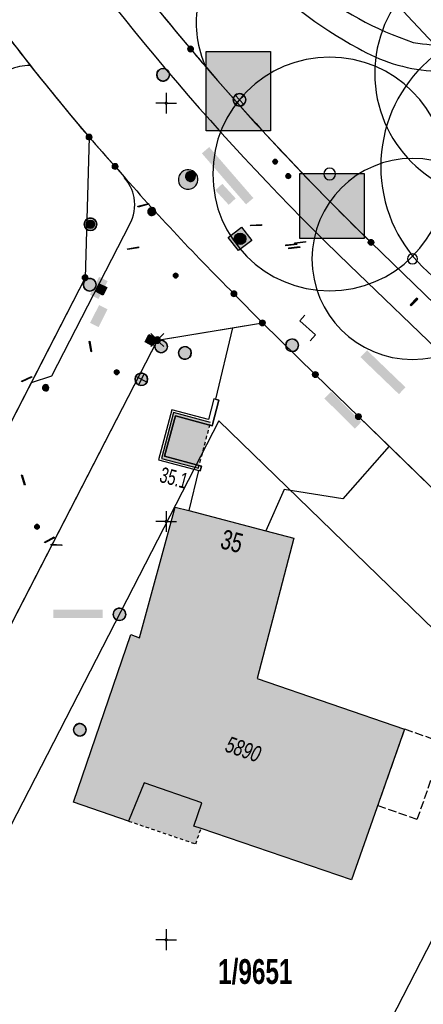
# Model space of a CAD drawing. Header units: metres. Extents: x 2695560 to 2696939, y 1260491 to 1262050.
# Tile 754 of 1005: x 2696642 to 2696666, y 1261146 to 1261205. Entities that reach past the tile are written whole.
import ezdxf

# ---------------------------------------------------------------- set-up
doc = ezdxf.new("R2010")
doc.units = ezdxf.units.M
for name, pattern in [('AUSGEZOGEN', [0]), ('STRICHLINIE_S4', [0.66, 0.5, -0.16]), ('VERDECKT2_S2', [0.36, 0.2, -0.16])]:
    doc.linetypes.add(name, pattern=pattern)
for name, color, linetype in [('XR$1$AV_Flächen (EO)', 7, 'AUSGEZOGEN'), ('XR$1$AV_Gebäudeflächen (BB)', 7, 'AUSGEZOGEN'), ('XR$1$AV_Gebäudeflächen (EO)', 7, 'AUSGEZOGEN'), ('XR$1$AV_Grenzpunkte', 7, 'AUSGEZOGEN'), ('XR$1$AV_Grundstück-Nr.', 7, 'AUSGEZOGEN'), ('XR$1$AV_Haus-Nr.', 7, 'AUSGEZOGEN'), ('XR$1$AV_Koordinatennetzpunkte', 7, 'AUSGEZOGEN'), ('XR$1$AV_Linien (BB)', 7, 'AUSGEZOGEN'), ('XR$1$AV_Proj. Gebäude', 7, 'AUSGEZOGEN'), ('XR$1$AV_Versicherung-Nr.', 7, 'AUSGEZOGEN'), ('XR$1$AW_LK_Schachtdeckel', 24, 'AUSGEZOGEN'), ('XR$1$AW_LK_Zwischenpunkt', 24, 'AUSGEZOGEN'), ('XR$1$EW_LK_Knoten', 1, 'AUSGEZOGEN'), ('XR$1$GA_LK_Rohrleitungsteil', 32, 'AUSGEZOGEN'), ('XR$1$GR_Baum', 94, 'AUSGEZOGEN'), ('XR$1$Liegenschaftsgrenzen', 7, 'AUSGEZOGEN'), ('XR$1$PFAV', 255, 'AUSGEZOGEN'), ('XR$1$PFAW', 255, 'AUSGEZOGEN'), ('XR$1$PFEW', 255, 'AUSGEZOGEN'), ('XR$1$PFWA', 255, 'AUSGEZOGEN'), ('XR$1$RAEW', 8, 'AUSGEZOGEN'), ('XR$1$RP_Abstandslinie', 7, 'AUSGEZOGEN'), ('XR$1$WA_LK_Absperrarmatur', 171, 'AUSGEZOGEN'), ('XR$1$WA_LK_Hydrant', 171, 'AUSGEZOGEN'), ('XR$1$WA_LK_Rohrleitungsteil', 171, 'AUSGEZOGEN')]:
    doc.layers.add(name, color=color, linetype=linetype)
doc.styles.add('ARIAL', font='arial.ttf')

# ---------------------------------------------------------------- blocks, each defined once
blk = doc.blocks.new('COMPLEXOBJECT_82')
at = {"layer": 'XR$1$AV_Linien (BB)', "color": 7, "linetype": 'AUSGEZOGEN', "transparency": 33554687}
blk.add_lwpolyline([(6639.323, 11201.019), (6637.945, 11198.537), (6637.557, 11197.791)], dxfattribs=at)
for centre, radius, start, end in [((6641.896, 11198.945), 3.308, 90.16749, 112.41717), ((6641.888, 11198.967), 3.285, 112.44126, 141.34048)]:
    blk.add_arc(centre, radius, start, end, dxfattribs=at)
blk = doc.blocks.new('COMPLEXOBJECT_131')
at = {"layer": 'XR$1$AV_Linien (BB)', "color": 7, "linetype": 'AUSGEZOGEN', "transparency": 33554687}
blk.add_line((6662.24, 11191.68), (6689.726, 11164.984), dxfattribs=at)
blk.add_arc((6773.867, 11306.69), 160.275, 220.7026, 225.85528, dxfattribs=at)
blk = doc.blocks.new('COMPLEXOBJECT_132')
at = {"layer": 'XR$1$AV_Linien (BB)', "color": 7, "linetype": 'AUSGEZOGEN', "transparency": 33554687}
for p, q in [((6678.427, 11195.67), (6677.433, 11194.368)), ((6682.325, 11180.344), (6684.217, 11176.125)), ((6686.484, 11173.113), (6689.876, 11170.294))]:
    blk.add_line(p, q, dxfattribs=at)
for centre, radius, start, end in [((6655.984, 11204.967), 4.194, 128.03503, 169.46109), ((6654.134, 11206.72), 1.715, 56.99444, 115.32269), ((6673.891, 11226.239), 26.1, 223.84858, 241.56782), ((6658.126, 11204.797), 6.334, 171.497, 204.50654), ((6677.453, 11202.999), 1.597, 41.39122, 109.77783), ((6662.444, 11238.155), 36.631, 281.2204, 293.2635), ((6673.856, 11199.971), 6.299, 15.75465, 40.42289), ((6666.553, 11211.971), 10.065, 239.62838, 265.77765), ((6666.571, 11216.557), 14.644, 267.02722, 281.82379), ((6672.586, 11200.309), 7.459, 321.54, 10.59843), ((6679.016, 11193.16), 1.991, 142.63867, 230.27117), ((6665.294, 11174.498), 21.176, 47.09421, 53.99151), ((6675.789, 11184.84), 6.488, 351.76722, 52.81715), ((6689.755, 11182.369), 7.701, 168.44792, 195.24523), ((6692.907, 11180.306), 9.644, 205.69586, 228.23847), ((6677.438, 11155.333), 19.456, 43.32909, 50.26131)]:
    blk.add_arc(centre, radius, start, end, dxfattribs=at)
blk = doc.blocks.new('COMPLEXOBJECT_143')
at = {"layer": 'XR$1$AV_Linien (BB)', "color": 7, "linetype": 'AUSGEZOGEN', "transparency": 33554687}
for centre, radius, start, end in [((6671.139, 11222.643), 20.052, 231.1517, 251.42656), ((6666.834, 11215.739), 12.282, 260.2389, 281.07671)]:
    blk.add_arc(centre, radius, start, end, dxfattribs=at)
blk = doc.blocks.new('COMPLEXOBJECT_148')
at = {"layer": 'XR$1$AV_Linien (BB)', "color": 7, "linetype": 'AUSGEZOGEN', "transparency": 33554687}
for centre, radius, start, end in [((6773.907, 11306.492), 160.17, 218.17565, 220.13869), ((6784.745, 11314.683), 173.737, 219.89981, 220.36134)]:
    blk.add_arc(centre, radius, start, end, dxfattribs=at)
blk = doc.blocks.new('COMPLEXOBJECT_173')
at = {"layer": 'XR$1$AV_Linien (BB)', "color": 7, "linetype": 'AUSGEZOGEN', "transparency": 33554687}
blk.add_lwpolyline([(6630.397, 11218.395), (6631.34, 11217.02), (6637.3, 11208.47)], dxfattribs=at)
for centre, radius, start, end in [((6755.656, 11290.595), 144.058, 214.756, 216.83024), ((6758.694, 11294.136), 148.616, 217.22078, 218.18904)]:
    blk.add_arc(centre, radius, start, end, dxfattribs=at)
blk = doc.blocks.new('COMPLEXOBJECT_265')
at = {"layer": 'XR$1$AV_Linien (BB)', "color": 7, "linetype": 'AUSGEZOGEN', "transparency": 33554687}
blk.add_line((6647.518, 11195.57), (6647.497, 11195.551), dxfattribs=at)
blk.add_lwpolyline([(6647.805, 11192.744), (6643.141, 11183.682), (6641.931, 11183.287)], dxfattribs=at)
for centre, radius, start, end in [((6645.754, 11193.94), 2.374, 10.16226, 42.73689), ((6645.748, 11193.94), 2.379, 329.83431, 10.14973)]:
    blk.add_arc(centre, radius, start, end, dxfattribs=at)
blk = doc.blocks.new('COMPLEXOBJECT_527')
at = {"layer": 'XR$1$AV_Linien (BB)', "color": 7, "linetype": 'AUSGEZOGEN', "transparency": 33554687}
blk.add_line((6688.906, 11163.357), (6660.956, 11190.316), dxfattribs=at)
blk.add_arc((6769.177, 11302.671), 155.998, 214.3254, 226.07377, dxfattribs=at)
blk = doc.blocks.new('COMPLEXOBJECT_1207')
at = {"layer": 'XR$1$Liegenschaftsgrenzen', "color": 7, "linetype": 'AUSGEZOGEN', "transparency": 33554687}
blk.add_line((6655.75, 11186.87), (6654.05, 11188.61), dxfattribs=at)
for centre, radius, start, end in [((6748.788, 11287.981), 137.081, 221.04321, 222.02033), ((6757.269, 11292.029), 146.115, 220.97331, 225.05536)]:
    blk.add_arc(centre, radius, start, end, dxfattribs=at)
blk = doc.blocks.new('COMPLEXOBJECT_1370')
at = {"layer": 'XR$1$Liegenschaftsgrenzen', "color": 7, "linetype": 'AUSGEZOGEN', "transparency": 33554687}
blk.add_line((6689.726, 11164.984), (6662.24, 11191.68), dxfattribs=at)
for centre, radius, start, end in [((6773.529, 11306.169), 159.672, 214.4564, 220.13778), ((6773.734, 11306.458), 160.015, 220.16933, 225.83133)]:
    blk.add_arc(centre, radius, start, end, dxfattribs=at)
blk = doc.blocks.new('COMPLEXOBJECT_1419')
at = {"layer": 'XR$1$Liegenschaftsgrenzen', "color": 7, "linetype": 'AUSGEZOGEN', "transparency": 33554687}
blk.add_line((6633.416, 11214.041), (6637.3, 11208.47), dxfattribs=at)
for centre, radius, start, end in [((6755.656, 11290.595), 144.058, 214.756, 216.83024), ((6756.661, 11292.751), 146.159, 217.27056, 220.42696)]:
    blk.add_arc(centre, radius, start, end, dxfattribs=at)
blk = doc.blocks.new('BWAV19')
at = {"layer": 'XR$1$PFAV', "transparency": 33554687}
blk.add_hatch(color=7, dxfattribs=at).paths.add_polyline_path([(0, 0.24), (-0.024, 0.239), (-0.048, 0.235), (-0.072, 0.229), (-0.095, 0.221), (-0.116, 0.21), (-0.137, 0.197), (-0.156, 0.182), (-0.174, 0.165), (-0.19, 0.147), (-0.204, 0.127), (-0.215, 0.106), (-0.225, 0.083), (-0.232, 0.06), (-0.237, 0.036), (-0.24, 0.012), (-0.24, -0.012), (-0.237, -0.036), (-0.232, -0.06), (-0.225, -0.083), (-0.215, -0.106), (-0.204, -0.127), (-0.19, -0.147), (-0.174, -0.165), (-0.156, -0.182), (-0.137, -0.197), (-0.116, -0.21), (-0.095, -0.221), (-0.072, -0.229), (-0.048, -0.235), (-0.024, -0.239), (0, -0.24), (0.024, -0.239), (0.048, -0.235), (0.072, -0.229), (0.095, -0.221), (0.116, -0.21), (0.137, -0.197), (0.156, -0.182), (0.174, -0.165), (0.19, -0.147), (0.204, -0.127), (0.215, -0.106), (0.225, -0.083), (0.232, -0.06), (0.237, -0.036), (0.24, -0.012), (0.24, 0.012), (0.237, 0.036), (0.232, 0.06), (0.225, 0.083), (0.215, 0.106), (0.204, 0.127), (0.19, 0.147), (0.174, 0.165), (0.156, 0.182), (0.137, 0.197), (0.116, 0.21), (0.095, 0.221), (0.072, 0.229), (0.048, 0.235), (0.024, 0.239)])
at = {"color": 7, "transparency": 33554687}
for p, q in [((-0.5, 0.5), (-0.17, 0.17)), ((0.17, 0.17), (0.5, 0.5)), ((-0.5, -0.5), (-0.17, -0.17)), ((0.17, -0.17), (0.5, -0.5))]:
    blk.add_line(p, q, dxfattribs=at)
for start, end in [(90, 270), (270, 90)]:
    blk.add_arc((0, 0), 0.24, start, end, dxfattribs=at)
blk = doc.blocks.new('BAV15')
at = {"layer": 'XR$1$PFAV', "transparency": 33554687}
blk.add_hatch(color=7, dxfattribs=at).paths.add_polyline_path([(0.5, 0), (0.49, 0.1), (0.46, 0.2), (0.41, 0.29), (0.34, 0.36), (0.26, 0.42), (0.17, 0.47), (0.08, 0.49), (-0.03, 0.5), (-0.13, 0.48), (-0.22, 0.45), (-0.31, 0.4), (-0.38, 0.33), (-0.44, 0.24), (-0.48, 0.15), (-0.5, 0.05), (-0.5, -0.05), (-0.48, -0.15), (-0.44, -0.24), (-0.38, -0.33), (-0.31, -0.4), (-0.22, -0.45), (-0.13, -0.48), (-0.03, -0.5), (0.08, -0.49), (0.17, -0.47), (0.26, -0.42), (0.34, -0.36), (0.41, -0.29), (0.46, -0.2), (0.49, -0.1)])
at = {"color": 7, "transparency": 33554687}
for start, end in [(90, 270), (270, 90)]:
    blk.add_arc((0, 0), 0.5, start, end, dxfattribs=at)
at = {"layer": 'XR$1$PFAV', "transparency": 33554687}
blk.add_circle((0, 0), 0.5, dxfattribs=at)
blk = doc.blocks.new('BAV2041')
at = {"color": 7, "transparency": 33554687}
for p, q in [((0, 0.5), (0, 0.05)), ((-0.05, 0), (-0.5, 0)), ((0.05, 0), (0.5, 0)), ((0, -0.05), (0, -0.5))]:
    blk.add_line(p, q, dxfattribs=at)
blk.add_circle((0, 0), 0.05, dxfattribs=at)
for start, end in [(90, 270), (270, 90)]:
    blk.add_arc((0, 0), 0.05, start, end, dxfattribs=at)
blk = doc.blocks.new('COMPLEXOBJECT_1443')
at = {"layer": 'XR$1$RP_Abstandslinie', "color": 7, "linetype": 'AUSGEZOGEN', "transparency": 33554687}
blk.add_arc((6774.787, 11306.936), 150.087, 214.62331, 225.81492, dxfattribs=at)
blk = doc.blocks.new('WBGR1')
at = {"color": 94, "transparency": 33554687}
for radius, start, end in [(1, 90, 270), (1, 270, 90), (0.05, 90, 270), (0.05, 270, 90)]:
    blk.add_arc((0, 0), radius, start, end, dxfattribs=at)
blk = doc.blocks.new('BAW2093')
at = {"transparency": 33554687}
blk.add_lwpolyline([(-0.375, -0.5), (0, -0.5), (0, 0.5), (0.375, 0.5)], dxfattribs=at)
blk = doc.blocks.new('BAW2092')
at = {"true_color": 0x000000, "transparency": 33554687}
blk.add_hatch(color=18, dxfattribs=at).paths.add_polyline_path([(-0.03, 0.5), (-0.03, -0.5), (0.03, -0.5), (0.03, 0.5)])
at = {"transparency": 33554687}
blk.add_lwpolyline([(-0.03, 0.5), (0.03, 0.5), (0.03, -0.5), (-0.03, -0.5), (-0.03, 0.5)], close=True, dxfattribs=at)
blk = doc.blocks.new('BAW2082')
at = {"layer": 'XR$1$PFAW', "transparency": 33554687}
blk.add_hatch(color=7, dxfattribs=at).paths.add_polyline_path([(0.509, -0.003), (0.499, 0.098), (0.469, 0.194), (0.42, 0.283), (0.354, 0.359), (0.274, 0.421), (0.183, 0.466), (0.085, 0.491), (-0.016, 0.496), (-0.116, 0.481), (-0.211, 0.446), (-0.297, 0.392), (-0.37, 0.323), (-0.428, 0.24), (-0.468, 0.147), (-0.488, 0.047), (-0.488, -0.054), (-0.468, -0.153), (-0.428, -0.246), (-0.37, -0.329), (-0.297, -0.398), (-0.211, -0.452), (-0.116, -0.487), (-0.016, -0.502), (0.085, -0.497), (0.183, -0.472), (0.274, -0.427), (0.354, -0.366), (0.42, -0.289), (0.469, -0.2), (0.499, -0.104)])
at = {"transparency": 33554687}
for start, end in [(91.19481, 268.80519), (268.80519, 91.19481)]:
    blk.add_arc((0.01, 0), 0.5, start, end, dxfattribs=at)
at = {"layer": 'XR$1$PFAW', "transparency": 33554687}
blk.add_circle((0.009, -0.003), 0.5, dxfattribs=at)
blk = doc.blocks.new('BAW2088')
at = {"layer": 'XR$1$PFAW', "transparency": 33554687}
blk.add_hatch(color=253, dxfattribs=at).paths.add_polyline_path([(0.51, 0), (0.5, 0.101), (0.47, 0.197), (0.421, 0.286), (0.355, 0.362), (0.275, 0.424), (0.184, 0.469), (0.086, 0.494), (-0.015, 0.499), (-0.115, 0.484), (-0.21, 0.449), (-0.296, 0.395), (-0.369, 0.326), (-0.427, 0.243), (-0.467, 0.15), (-0.487, 0.051), (-0.487, -0.051), (-0.467, -0.15), (-0.427, -0.243), (-0.369, -0.326), (-0.296, -0.395), (-0.21, -0.449), (-0.115, -0.484), (-0.015, -0.499), (0.086, -0.494), (0.184, -0.469), (0.275, -0.424), (0.355, -0.362), (0.421, -0.286), (0.47, -0.197), (0.5, -0.101)])
at = {"transparency": 33554687}
for start, end in [(91.19481, 268.80519), (268.80519, 91.19481)]:
    blk.add_arc((0.01, 0), 0.5, start, end, dxfattribs=at)
at = {"layer": 'XR$1$PFAW', "transparency": 33554687}
blk.add_circle((0.01, 0), 0.5, dxfattribs=at)
blk = doc.blocks.new('BAW2087')
at = {"lineweight": 25, "true_color": 0x000000, "transparency": 33554687}
h = blk.add_hatch(color=18, dxfattribs=at)
h.paths.add_polyline_path([(-0.5, 0.5), (-0.5, -0.5), (0.5, -0.5), (0.5, 0.5)])
h.paths.add_polyline_path([(0.337, -0.069), (0.316, -0.136), (0.282, -0.196), (0.237, -0.249), (0.182, -0.292), (0.119, -0.322), (0.052, -0.34), (-0.017, -0.343), (-0.086, -0.333), (-0.151, -0.309), (-0.21, -0.272), (-0.261, -0.224), (-0.301, -0.167), (-0.328, -0.103), (-0.342, -0.035), (-0.342, 0.035), (-0.328, 0.103), (-0.301, 0.167), (-0.261, 0.224), (-0.21, 0.272), (-0.151, 0.309), (-0.086, 0.333), (-0.017, 0.343), (0.052, 0.34), (0.119, 0.322), (0.182, 0.292), (0.237, 0.249), (0.282, 0.196), (0.316, 0.136), (0.337, 0.069), (0.344, 0)], flags=16)
at = {"layer": 'XR$1$PFAW', "lineweight": 25, "transparency": 33554687}
blk.add_hatch(color=7, dxfattribs=at).paths.add_polyline_path([(0.344, 0), (0.337, 0.069), (0.316, 0.136), (0.282, 0.196), (0.237, 0.249), (0.182, 0.292), (0.119, 0.322), (0.052, 0.34), (-0.017, 0.343), (-0.086, 0.333), (-0.151, 0.309), (-0.21, 0.272), (-0.261, 0.224), (-0.301, 0.167), (-0.328, 0.103), (-0.342, 0.035), (-0.342, -0.035), (-0.328, -0.103), (-0.301, -0.167), (-0.261, -0.224), (-0.21, -0.272), (-0.151, -0.309), (-0.086, -0.333), (-0.017, -0.343), (0.052, -0.34), (0.119, -0.322), (0.182, -0.292), (0.237, -0.249), (0.282, -0.196), (0.316, -0.136), (0.337, -0.069)])
at = {"lineweight": 25, "transparency": 33554687}
for p, q in [((-0.5, 0.5, 0.993), (0.5, 0.5, 0.993)), ((-0.5, -0.5, 0.993), (-0.5, 0.5, 0.993)), ((0.5, 0.5, 0.993), (0.5, -0.5, 0.993)), ((0.5, -0.5, 0.993), (-0.5, -0.5, 0.993))]:
    blk.add_line(p, q, dxfattribs=at)
blk.add_circle((0, 0), 0.344, dxfattribs=at)
at = {"layer": 'XR$1$PFAW', "lineweight": 25, "transparency": 33554687}
blk.add_line((-0.5, 0.5), (0.5, 0.5), dxfattribs=at)
at = {"layer": 'XR$1$PFAW', "color": 31, "lineweight": 25, "transparency": 33554687}
for p, q in [((-0.5, -0.5), (-0.5, 0.5)), ((0.5, 0.5), (0.5, -0.5)), ((0.5, -0.5), (-0.5, -0.5))]:
    blk.add_line(p, q, dxfattribs=at)
at = {"layer": 'XR$1$PFAW', "lineweight": 25, "transparency": 33554687}
blk.add_circle((0, 0), 0.344, dxfattribs=at)
blk = doc.blocks.new('BAW2084')
at = {"layer": 'XR$1$PFAW', "transparency": 33554687}
h = blk.add_hatch(color=7, dxfattribs=at)
h.paths.add_polyline_path([(0.237, 0.6), (0.176, 0.597), (0.116, 0.588), (0.057, 0.572), (0, 0.551), (-0.054, 0.525), (-0.106, 0.492), (-0.154, 0.455), (-0.198, 0.413), (-0.238, 0.367), (-0.272, 0.317), (-0.302, 0.264), (-0.326, 0.208), (-0.344, 0.15), (-0.356, 0.091), (-0.363, 0.03), (-0.363, -0.03), (-0.356, -0.091), (-0.344, -0.15), (-0.326, -0.208), (-0.302, -0.264), (-0.272, -0.317), (-0.238, -0.367), (-0.198, -0.413), (-0.154, -0.455), (-0.106, -0.492), (-0.054, -0.525), (0, -0.551), (0.057, -0.572), (0.116, -0.588), (0.176, -0.597), (0.237, -0.6), (0.297, -0.597), (0.357, -0.588), (0.416, -0.572), (0.473, -0.551), (0.528, -0.525), (0.579, -0.492), (0.628, -0.455), (0.672, -0.413), (0.711, -0.367), (0.746, -0.317), (0.775, -0.264), (0.799, -0.208), (0.818, -0.15), (0.83, -0.091), (0.836, -0.03), (0.836, 0.03), (0.83, 0.091), (0.818, 0.15), (0.799, 0.208), (0.775, 0.264), (0.746, 0.317), (0.711, 0.367), (0.672, 0.413), (0.628, 0.455), (0.579, 0.492), (0.528, 0.525), (0.473, 0.551), (0.416, 0.572), (0.357, 0.588), (0.297, 0.597)])
h.paths.add_polyline_path([(0.03, -0.298), (0, -0.3), (-0.03, -0.298), (-0.06, -0.294), (-0.09, -0.286), (-0.118, -0.276), (-0.146, -0.262), (-0.171, -0.246), (-0.195, -0.228), (-0.217, -0.207), (-0.237, -0.184), (-0.255, -0.159), (-0.269, -0.132), (-0.281, -0.104), (-0.29, -0.075), (-0.297, -0.045), (-0.3, -0.015), (-0.3, 0.015), (-0.297, 0.045), (-0.29, 0.075), (-0.281, 0.104), (-0.269, 0.132), (-0.255, 0.159), (-0.237, 0.184), (-0.217, 0.207), (-0.195, 0.228), (-0.171, 0.246), (-0.146, 0.262), (-0.118, 0.276), (-0.09, 0.286), (-0.06, 0.294), (-0.03, 0.298), (0, 0.3), (0.03, 0.298), (0.06, 0.294), (0.09, 0.286), (0.118, 0.276), (0.146, 0.262), (0.171, 0.246), (0.195, 0.228), (0.217, 0.207), (0.237, 0.184), (0.255, 0.159), (0.269, 0.132), (0.281, 0.104), (0.29, 0.075), (0.297, 0.045), (0.3, 0.015), (0.3, -0.015), (0.297, -0.045), (0.29, -0.075), (0.281, -0.104), (0.269, -0.132), (0.255, -0.159), (0.237, -0.184), (0.217, -0.207), (0.195, -0.228), (0.171, -0.246), (0.146, -0.262), (0.118, -0.276), (0.09, -0.286), (0.06, -0.294)], flags=16)
blk.add_hatch(color=7, dxfattribs=at).paths.add_polyline_path([(0, 0.3), (-0.03, 0.298), (-0.06, 0.294), (-0.09, 0.286), (-0.118, 0.276), (-0.146, 0.262), (-0.171, 0.246), (-0.195, 0.228), (-0.217, 0.207), (-0.237, 0.184), (-0.255, 0.159), (-0.269, 0.132), (-0.281, 0.104), (-0.29, 0.075), (-0.297, 0.045), (-0.3, 0.015), (-0.3, -0.015), (-0.297, -0.045), (-0.29, -0.075), (-0.281, -0.104), (-0.269, -0.132), (-0.255, -0.159), (-0.237, -0.184), (-0.217, -0.207), (-0.195, -0.228), (-0.171, -0.246), (-0.146, -0.262), (-0.118, -0.276), (-0.09, -0.286), (-0.06, -0.294), (-0.03, -0.298), (0, -0.3), (0.03, -0.298), (0.06, -0.294), (0.09, -0.286), (0.118, -0.276), (0.146, -0.262), (0.171, -0.246), (0.195, -0.228), (0.217, -0.207), (0.237, -0.184), (0.255, -0.159), (0.269, -0.132), (0.281, -0.104), (0.29, -0.075), (0.297, -0.045), (0.3, -0.015), (0.3, 0.015), (0.297, 0.045), (0.29, 0.075), (0.281, 0.104), (0.269, 0.132), (0.255, 0.159), (0.237, 0.184), (0.217, 0.207), (0.195, 0.228), (0.171, 0.246), (0.146, 0.262), (0.118, 0.276), (0.09, 0.286), (0.06, 0.294), (0.03, 0.298)])
at = {"transparency": 33554687}
for centre, radius, start, end in [((0.237, 0), 0.6, 90, 270), ((0, 0), 0.3, 90, 270), ((0, 0), 0.3, 270, 90), ((0.237, 0), 0.6, 270, 90)]:
    blk.add_arc(centre, radius, start, end, dxfattribs=at)
blk = doc.blocks.new('BAW2089')
at = {"layer": 'XR$1$PFAW', "transparency": 33554687}
blk.add_hatch(color=7, dxfattribs=at).paths.add_polyline_path([(-0.5, 0.5), (-0.5, -0.5), (0.5, -0.5), (0.5, 0.5)])
at = {"transparency": 33554687}
blk.add_lwpolyline([(-0.5, 0.5), (0.5, 0.5), (0.5, -0.5), (-0.5, -0.5), (-0.5, 0.5)], close=True, dxfattribs=at)
at = {"layer": 'XR$1$PFAW', "transparency": 33554687}
blk.add_lwpolyline([(-0.5, 0.5), (0.5, 0.5), (0.5, -0.5), (-0.5, -0.5), (-0.5, 0.5)], close=True, dxfattribs=at)
blk = doc.blocks.new('BWA2013')
at = {"true_color": 0x000000, "transparency": 33554687}
blk.add_hatch(color=18, dxfattribs=at).paths.add_polyline_path([(-0.291, -0.409), (0.352, 0.357), (0.291, 0.409), (-0.352, -0.357)])
at = {"transparency": 33554687}
blk.add_lwpolyline([(-0.291, -0.409), (-0.352, -0.357), (0.291, 0.409), (0.352, 0.357), (-0.291, -0.409)], close=True, dxfattribs=at)
blk = doc.blocks.new('BWA2009')
at = {"true_color": 0x000000, "transparency": 33554687}
blk.add_hatch(color=18, dxfattribs=at).paths.add_polyline_path([(0.333, 0), (0.327, 0.067), (0.306, 0.131), (0.274, 0.19), (0.23, 0.242), (0.176, 0.283), (0.116, 0.313), (0.05, 0.329), (-0.017, 0.333), (-0.084, 0.323), (-0.147, 0.299), (-0.204, 0.264), (-0.253, 0.217), (-0.291, 0.162), (-0.318, 0.1), (-0.332, 0.034), (-0.332, -0.034), (-0.318, -0.1), (-0.291, -0.162), (-0.253, -0.217), (-0.204, -0.264), (-0.147, -0.299), (-0.084, -0.323), (-0.017, -0.333), (0.05, -0.329), (0.116, -0.313), (0.176, -0.283), (0.23, -0.242), (0.274, -0.19), (0.306, -0.131), (0.327, -0.067)])
at = {"layer": 'XR$1$PFWA', "transparency": 33554687}
blk.add_hatch(color=7, dxfattribs=at).paths.add_polyline_path([(0.5, 0), (0.49, 0.101), (0.459, 0.197), (0.41, 0.286), (0.344, 0.362), (0.264, 0.424), (0.174, 0.469), (0.076, 0.494), (-0.025, 0.499), (-0.125, 0.484), (-0.22, 0.449), (-0.306, 0.395), (-0.379, 0.326), (-0.437, 0.243), (-0.477, 0.15), (-0.497, 0.051), (-0.497, -0.051), (-0.477, -0.15), (-0.437, -0.243), (-0.379, -0.326), (-0.306, -0.395), (-0.22, -0.449), (-0.125, -0.484), (-0.025, -0.499), (0.076, -0.494), (0.174, -0.469), (0.264, -0.424), (0.344, -0.362), (0.41, -0.286), (0.459, -0.197), (0.49, -0.101)])
at = {"transparency": 33554687}
blk.add_circle((0, 0), 0.333, dxfattribs=at)
for start, end in [(90, 180), (180, 270), (0, 90), (270, 0)]:
    blk.add_arc((0, 0), 0.5, start, end, dxfattribs=at)
at = {"layer": 'XR$1$PFWA', "transparency": 33554687}
blk.add_circle((0, 0), 0.5, dxfattribs=at)
blk = doc.blocks.new('BWA965')
at = {"layer": 'XR$1$PFWA', "transparency": 33554687}
blk.add_hatch(color=7, dxfattribs=at).paths.add_polyline_path([(0, 0.5), (-0.05, 0.5), (-0.1, 0.49), (-0.15, 0.48), (-0.2, 0.46), (-0.24, 0.44), (-0.29, 0.41), (-0.33, 0.38), (-0.36, 0.34), (-0.4, 0.31), (-0.42, 0.26), (-0.45, 0.22), (-0.47, 0.17), (-0.48, 0.13), (-0.49, 0.08), (-0.5, 0.03), (-0.5, -0.03), (-0.49, -0.08), (-0.48, -0.13), (-0.47, -0.17), (-0.45, -0.22), (-0.42, -0.26), (-0.4, -0.31), (-0.36, -0.34), (-0.33, -0.38), (-0.29, -0.41), (-0.24, -0.44), (-0.2, -0.46), (-0.15, -0.48), (-0.1, -0.49), (-0.05, -0.5), (0, -0.5), (0.05, -0.5), (0.1, -0.49), (0.15, -0.48), (0.2, -0.46), (0.24, -0.44), (0.29, -0.41), (0.33, -0.38), (0.36, -0.34), (0.4, -0.31), (0.42, -0.26), (0.45, -0.22), (0.47, -0.17), (0.48, -0.13), (0.49, -0.08), (0.5, -0.03), (0.5, 0.03), (0.49, 0.08), (0.48, 0.13), (0.47, 0.17), (0.45, 0.22), (0.42, 0.26), (0.4, 0.31), (0.36, 0.34), (0.33, 0.38), (0.29, 0.41), (0.24, 0.44), (0.2, 0.46), (0.15, 0.48), (0.1, 0.49), (0.05, 0.5)])
at = {"transparency": 33554687}
blk.add_line((0, 0.5), (0, -0.5), dxfattribs=at)
for start, end in [(90, 270), (270, 90)]:
    blk.add_arc((0, 0), 0.5, start, end, dxfattribs=at)
blk = doc.blocks.new('BGA2013')
at = {"transparency": 33554687}
blk.add_hatch(color=36, dxfattribs=at).paths.add_polyline_path([(-0.291, -0.409), (0.352, 0.357), (0.291, 0.409), (-0.352, -0.357)])
at = {"color": 32, "transparency": 33554687}
blk.add_lwpolyline([(-0.291, -0.409), (-0.352, -0.357), (0.291, 0.409), (0.352, 0.357), (-0.291, -0.409)], close=True, dxfattribs=at)
blk = doc.blocks.new('BEWLP2549_S')
at = {"layer": 'XR$1$PFEW', "transparency": 33554687}
blk.add_hatch(color=7, dxfattribs=at).paths.add_polyline_path([(0.5, 0), (0.49, 0.101), (0.459, 0.197), (0.41, 0.286), (0.344, 0.362), (0.264, 0.424), (0.174, 0.469), (0.076, 0.494), (-0.025, 0.499), (-0.125, 0.484), (-0.22, 0.449), (-0.306, 0.395), (-0.379, 0.326), (-0.437, 0.243), (-0.477, 0.15), (-0.497, 0.051), (-0.497, -0.051), (-0.477, -0.15), (-0.437, -0.243), (-0.379, -0.326), (-0.306, -0.395), (-0.22, -0.449), (-0.125, -0.484), (-0.025, -0.499), (0.076, -0.494), (0.174, -0.469), (0.264, -0.424), (0.344, -0.362), (0.41, -0.286), (0.459, -0.197), (0.49, -0.101)])
at = {"color": 1, "transparency": 33554687}
for p, q in [((0.354, -0.354), (-0.354, 0.354)), ((-0.354, -0.354), (0.354, 0.354))]:
    blk.add_line(p, q, dxfattribs=at)
for start, end in [(91.38095, 268.61905), (268.61905, 91.38095)]:
    blk.add_arc((0, 0), 0.5, start, end, dxfattribs=at)
at = {"layer": 'XR$1$PFEW', "transparency": 33554687}
blk.add_circle((0, 0), 0.5, dxfattribs=at)
blk = doc.blocks.new('BEW957')
at = {"layer": 'XR$1$RAEW', "transparency": 33554687}
blk.add_hatch(color=1, dxfattribs=at).paths.add_polyline_path([(-0.5, 0), (-0.5, -0.05), (-0.49, -0.1), (-0.48, -0.15), (-0.46, -0.2), (-0.44, -0.24), (-0.41, -0.29), (-0.38, -0.33), (-0.34, -0.36), (-0.31, -0.4), (-0.26, -0.42), (-0.22, -0.45), (-0.17, -0.47), (-0.13, -0.48), (-0.08, -0.49), (-0.03, -0.5), (0.03, -0.5), (0.08, -0.49), (0.13, -0.48), (0.17, -0.47), (0.22, -0.45), (0.26, -0.42), (0.31, -0.4), (0.34, -0.36), (0.38, -0.33), (0.41, -0.29), (0.44, -0.24), (0.46, -0.2), (0.48, -0.15), (0.49, -0.1), (0.5, -0.05), (0.5, 0), (0.5, 0.05), (0.49, 0.1), (0.48, 0.15), (0.46, 0.2), (0.44, 0.24), (0.41, 0.29), (0.38, 0.33), (0.34, 0.36), (0.31, 0.4), (0.26, 0.42), (0.22, 0.45), (0.17, 0.47), (0.13, 0.48), (0.08, 0.49), (0.03, 0.5), (-0.03, 0.5), (-0.08, 0.49), (-0.13, 0.48), (-0.17, 0.47), (-0.22, 0.45), (-0.26, 0.42), (-0.31, 0.4), (-0.34, 0.36), (-0.38, 0.33), (-0.41, 0.29), (-0.44, 0.24), (-0.46, 0.2), (-0.48, 0.15), (-0.49, 0.1), (-0.5, 0.05)])
at = {"color": 1, "transparency": 33554687}
for start, end in [(90, 180), (180, 270), (0, 90), (270, 0)]:
    blk.add_arc((0, 0), 0.5, start, end, dxfattribs=at)
at = {"layer": 'XR$1$RAEW', "color": 1, "transparency": 33554687}
blk.add_circle((0, 0), 0.5, dxfattribs=at)
blk = doc.blocks.new('BEWG5')
at = {"transparency": 33554687}
blk.add_hatch(color=1, dxfattribs=at).paths.add_polyline_path([(-0.083375, -0.5), (0.083375, -0.5), (0.083375, 0.5), (-0.083375, 0.5)])
at = {"color": 1, "transparency": 33554687}
blk.add_lwpolyline([(-0.083375, -0.5), (0.083375, -0.5), (0.083375, 0.5), (-0.083375, 0.5), (-0.083375, -0.5)], close=True, dxfattribs=at)

msp = doc.modelspace()

# ---------------------------------------------------------------- hatches: boundary and pattern name
at = {"transparency": 33554687}
for points in [[(2696653.364, 1261202.904), (2696653.364, 1261198.156), (2696657.198, 1261198.156), (2696657.198, 1261202.904)], [(2696653.541, 1261197.189), (2696653.104, 1261196.811), (2696655.743, 1261193.763), (2696656.18, 1261194.141)], [(2696658.957, 1261195.618), (2696658.957, 1261191.716), (2696662.804, 1261191.716), (2696662.804, 1261195.618)], [(2696654.325, 1261194.991), (2696653.907, 1261194.609), (2696654.707, 1261193.735), (2696655.125, 1261194.117)], [(2696646.422, 1261188.37), (2696646.93, 1261188.111), (2696647.472, 1261189.174), (2696646.964, 1261189.433)], [(2696646.428, 1261186.684), (2696646.933, 1261186.429), (2696647.469, 1261187.491), (2696646.964, 1261187.746)], [(2696662.974, 1261185.04), (2696662.58, 1261184.63), (2696664.876, 1261182.42), (2696665.27, 1261182.83)], [(2696660.831, 1261182.564), (2696660.429, 1261182.161), (2696662.233, 1261180.358), (2696662.635, 1261180.761)], [(2696644.235, 1261169.536), (2696644.235, 1261169.048), (2696647.174, 1261169.048), (2696647.174, 1261169.536)]]:
    msp.add_hatch(color=7, dxfattribs=at).paths.add_polyline_path(points)
at = {"layer": 'XR$1$AV_Gebäudeflächen (BB)', "true_color": 0xd2d2d2, "transparency": 33554687}
msp.add_hatch(color=254, dxfattribs=at).paths.add_polyline_path([(2696656.935, 1261174.255), (2696652.323, 1261175.459), (2696651.51, 1261175.671), (2696649.375, 1261167.858), (2696648.864, 1261168.062), (2696645.445, 1261158.038), (2696648.721, 1261156.907), (2696649.649, 1261159.181), (2696653.103, 1261158), (2696652.627, 1261156.609), (2696653.053, 1261156.463), (2696662.048, 1261153.388), (2696665.212, 1261162.395), (2696656.406, 1261165.426), (2696658.593, 1261173.822)])
at = {"layer": 'XR$1$AV_Gebäudeflächen (EO)', "true_color": 0xebebeb, "transparency": 33554687}
for points in [[(2696653.624, 1261180.73), (2696651.411, 1261181.321), (2696650.685, 1261178.58), (2696652.898, 1261177.989)], [(2696648.721, 1261156.907), (2696652.736, 1261155.536), (2696653.053, 1261156.463), (2696652.627, 1261156.609), (2696653.103, 1261158), (2696649.649, 1261159.181)]]:
    msp.add_hatch(color=7, dxfattribs=at).paths.add_polyline_path(points)

# ---------------------------------------------------------------- linework, layer by layer
at = {"color": 24, "lineweight": -3, "transparency": 33554687}
for points in [[(2696653.364, 1261202.904), (2696657.198, 1261202.904), (2696657.198, 1261198.156), (2696653.364, 1261198.156), (2696653.364, 1261202.904)], [(2696658.957, 1261195.618), (2696662.804, 1261195.618), (2696662.804, 1261191.716), (2696658.957, 1261191.716), (2696658.957, 1261195.618)]]:
    msp.add_lwpolyline(points, close=True, dxfattribs=at)
at = {"layer": 'XR$1$AV_Flächen (EO)', "color": 7, "linetype": 'VERDECKT2_S2', "transparency": 33554687}
msp.add_line((2696652.898, 1261177.989), (2696653.624, 1261180.73), dxfattribs=at)
at = {"layer": 'XR$1$AV_Flächen (EO)', "color": 7, "linetype": 'AUSGEZOGEN', "transparency": 33554687}
msp.add_lwpolyline([(2696653.827, 1261182.139), (2696653.505, 1261180.899), (2696651.311, 1261181.483), (2696650.504, 1261178.496), (2696652.996, 1261177.83), (2696653.073, 1261178.12), (2696650.872, 1261178.708), (2696651.523, 1261181.116), (2696653.72, 1261180.531), (2696654.117, 1261182.064), (2696653.827, 1261182.139)], close=True, dxfattribs=at)
for points in [[(2696653.624, 1261180.73), (2696651.411, 1261181.321), (2696650.685, 1261178.58), (2696652.898, 1261177.989)], [(2696653.053, 1261156.463), (2696652.627, 1261156.609), (2696653.103, 1261158), (2696649.649, 1261159.181), (2696648.721, 1261156.907)]]:
    msp.add_lwpolyline(points, dxfattribs=at)
at = {"layer": 'XR$1$AV_Flächen (EO)', "color": 7, "linetype": 'VERDECKT2_S2', "transparency": 33554687}
msp.add_lwpolyline([(2696648.721, 1261156.907), (2696652.736, 1261155.536), (2696653.053, 1261156.463)], dxfattribs=at)
at = {"layer": 'XR$1$AV_Linien (BB)', "color": 7, "linetype": 'AUSGEZOGEN', "transparency": 33554687}
for p, q in [((2696654.932, 1261186.386), (2696656.72, 1261186.68)), ((2696642.901, 1261183.097), (2696633.28, 1261164.38)), ((2696652.323, 1261175.459), (2696656.935, 1261174.255))]:
    msp.add_line(p, q, dxfattribs=at)
for points in [[(2696646.37, 1261197.78), (2696646.13, 1261189.38), (2696642.901, 1261183.097)], [(2696646.37, 1261197.78), (2696647.92, 1261196.03), (2696648.488, 1261195.38)], [(2696656.72, 1261186.68), (2696659.88, 1261183.59), (2696662.46, 1261181.08), (2696664.284, 1261179.308)], [(2696631.552, 1261148.955), (2696650.45, 1261185.65), (2696654.932, 1261186.386)], [(2696654.932, 1261186.386), (2696653.913, 1261182.117), (2696654.117, 1261182.064), (2696653.72, 1261180.531), (2696651.523, 1261181.116), (2696650.872, 1261178.708), (2696653.073, 1261178.12), (2696652.996, 1261177.83), (2696652.895, 1261177.857), (2696652.323, 1261175.459)], [(2696664.284, 1261179.308), (2696661.526, 1261176.16), (2696658.014, 1261176.731), (2696656.935, 1261174.255)], [(2696686.929, 1261157.32), (2696676.11, 1261167.82), (2696664.284, 1261179.308)], [(2696656.935, 1261174.255), (2696658.593, 1261173.822), (2696656.406, 1261165.426), (2696665.212, 1261162.395), (2696662.048, 1261153.388), (2696653.053, 1261156.463), (2696652.627, 1261156.609), (2696653.103, 1261158), (2696649.649, 1261159.181), (2696648.721, 1261156.907), (2696645.445, 1261158.038), (2696648.864, 1261168.062), (2696649.375, 1261167.858), (2696651.51, 1261175.671), (2696652.323, 1261175.459)]]:
    msp.add_lwpolyline(points, dxfattribs=at)
msp.add_arc((2696758.998, 1261293.769), 147.984, 218.29471, 220.43982, dxfattribs=at)
at = {"layer": 'XR$1$AV_Proj. Gebäude', "color": 8, "linetype": 'STRICHLINIE_S4', "transparency": 33554687}
msp.add_lwpolyline([(2696665.212, 1261162.395), (2696663.611, 1261157.838), (2696665.97, 1261157.009), (2696667.571, 1261161.566), (2696665.212, 1261162.395)], close=True, dxfattribs=at)
at = {"layer": 'XR$1$Liegenschaftsgrenzen', "color": 7, "linetype": 'AUSGEZOGEN', "transparency": 33554687}
for points in [[(2696646.37, 1261197.78), (2696646.13, 1261189.38), (2696633.28, 1261164.38)], [(2696632.176, 1261150.167), (2696650.45, 1261185.65), (2696656.72, 1261186.68)], [(2696656.72, 1261186.68), (2696659.88, 1261183.59), (2696662.46, 1261181.08), (2696676.11, 1261167.82)], [(2696676.11, 1261167.82), (2696668.32, 1261152.65), (2696659.758, 1261135.991)]]:
    msp.add_lwpolyline(points, dxfattribs=at)
at = {"layer": 'XR$1$RP_Abstandslinie', "color": 7, "linetype": 'AUSGEZOGEN', "transparency": 33554687}
msp.add_line((2696684.092, 1261151.692), (2696654.11, 1261180.83), dxfattribs=at)
msp.add_lwpolyline([(2696654.11, 1261180.83), (2696637.63, 1261148.78), (2696621.53, 1261117.47), (2696628.74, 1261113.77), (2696611.17, 1261079.77), (2696593.73, 1261046.01), (2696576.69, 1261013), (2696580.72, 1261010.92), (2696574.055, 1260998.027)], dxfattribs=at)

# ---------------------------------------------------------------- block references
at = {"layer": 'XR$1$AV_Grenzpunkte', "color": 7, "linetype": 'AUSGEZOGEN', "lineweight": -3, "transparency": 33554687}
for name, p, xscale, yscale in [('BAV15', (2696652.43, 1261203.05), 0.3249999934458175, 0.3249999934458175), ('BAV15', (2696646.37, 1261197.78), 0.3249999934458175, 0.3249999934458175), ('BAV15', (2696647.92, 1261196.03), 0.3249999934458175, 0.3249999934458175), ('BAV15', (2696663.21, 1261191.49), 0.3249999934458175, 0.3249999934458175), ('BAV15', (2696646.13, 1261189.38), 0.3249999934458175, 0.3249999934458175), ('BAV15', (2696655.02, 1261188.42), 0.3249999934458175, 0.3249999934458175), ('BAV15', (2696656.72, 1261186.68), 0.3249999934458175, 0.3249999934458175), ('BWAV19', (2696650.45, 1261185.65), 0.7800000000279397, 0.7800000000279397), ('BAV15', (2696659.88, 1261183.59), 0.3249999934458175, 0.3249999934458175), ('BAV15', (2696662.46, 1261181.08), 0.3249999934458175, 0.3249999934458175)]:
    msp.add_blockref(name, p, dxfattribs=dict(at, xscale=xscale, yscale=yscale))
at = {"layer": 'XR$1$AV_Koordinatennetzpunkte', "color": 7, "linetype": 'AUSGEZOGEN', "lineweight": -3, "transparency": 33554687, "xscale": 1.25, "yscale": 1.25}
for p in [(2696650.97, 1261199.81), (2696650.97, 1261174.81), (2696650.97, 1261149.81)]:
    msp.add_blockref('BAV2041', p, dxfattribs=at)
at = {"layer": 'XR$1$AV_Linien (BB)', "color": 7, "linetype": 'AUSGEZOGEN', "lineweight": -3, "transparency": 33554687}
for name in ['COMPLEXOBJECT_143', 'COMPLEXOBJECT_173', 'COMPLEXOBJECT_527', 'COMPLEXOBJECT_132', 'COMPLEXOBJECT_148', 'COMPLEXOBJECT_82', 'COMPLEXOBJECT_131', 'COMPLEXOBJECT_265']:
    msp.add_blockref(name, (2690000.97, 1249999.81), dxfattribs=at)
at = {"layer": 'XR$1$AW_LK_Schachtdeckel', "color": 24, "linetype": 'AUSGEZOGEN', "lineweight": -3, "transparency": 33554687}
for name, p, xscale, yscale, rotation in [('BAW2088', (2696650.784, 1261201.513), 0.757819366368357, 0.7578193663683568, 310.15709118), ('BAW2084', (2696652.424, 1261195.428), 0.9749278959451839, 0.9749278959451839, 231.541148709), ('BAW2089', (2696647.081, 1261188.68), 0.5000000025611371, 0.5000000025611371, 62.813529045), ('BAW2089', (2696650.05, 1261185.649), 0.5000000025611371, 0.5000000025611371, 243.149802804), ('BAW2082', (2696650.679, 1261185.266), 0.7499999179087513, 0.7499999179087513, 148.69444275), ('BAW2088', (2696658.487, 1261185.333), 0.7578193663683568, 0.7578193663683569, 48.66191100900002), ('BAW2082', (2696652.098, 1261184.88), 0.7499999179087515, 0.7499999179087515, 164.770950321), ('BAW2082', (2696648.177, 1261169.255), 0.7499999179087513, 0.7499999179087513, 71.048568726), ('BAW2082', (2696645.807, 1261162.352), 0.7499999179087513, 0.7499999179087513, 71.048568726)]:
    msp.add_blockref(name, p, dxfattribs=dict(at, xscale=xscale, yscale=yscale, rotation=rotation))
at = {"layer": 'XR$1$AW_LK_Schachtdeckel', "color": 24, "linetype": 'AUSGEZOGEN', "lineweight": -3, "transparency": 33554687, "rotation": 307.930175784}
msp.add_blockref('BAW2087', (2696655.384, 1261191.699), dxfattribs=at)
at = {"layer": 'XR$1$AW_LK_Schachtdeckel', "color": 24, "linetype": 'AUSGEZOGEN', "lineweight": -3, "transparency": 33554687, "xscale": 0.7578193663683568, "yscale": 0.7578193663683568}
msp.add_blockref('BAW2088', (2696646.397, 1261188.963), dxfattribs=at)
at = {"layer": 'XR$1$AW_LK_Zwischenpunkt', "color": 24, "linetype": 'AUSGEZOGEN', "lineweight": -3, "transparency": 33554687}
for name, p, xscale, yscale, rotation in [('BAW2093', (2696659.416, 1261186.38), 1.250000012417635, 1.250000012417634, 48.404748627), ('BAW2092', (2696646.449, 1261185.268), 0.6249999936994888, 0.6249999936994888, 9.726830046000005), ('BAW2092', (2696642.432, 1261177.294), 0.6249999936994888, 0.6249999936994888, 16.831440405)]:
    msp.add_blockref(name, p, dxfattribs=dict(at, xscale=xscale, yscale=yscale, rotation=rotation))
at = {"layer": 'XR$1$EW_LK_Knoten', "color": 1, "linetype": 'AUSGEZOGEN', "lineweight": -3, "transparency": 33554687}
for name, p, xscale, yscale, rotation in [('BEWLP2549_S', (2696655.354, 1261200.01), 0.7499999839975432, 0.7499999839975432, 87.8328), ('BEWG5', (2696665.772, 1261187.931), 0.5499999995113, 0.5499999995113, 315.8892), ('BEWLP2549_S', (2696649.488, 1261183.307), 0.7499999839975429, 0.7499999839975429, 109.0152)]:
    msp.add_blockref(name, p, dxfattribs=dict(at, xscale=xscale, yscale=yscale, rotation=rotation))
at = {"layer": 'XR$1$EW_LK_Knoten', "color": 1, "linetype": 'AUSGEZOGEN', "lineweight": -3, "transparency": 33554687, "xscale": 0.2749999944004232, "yscale": 0.2749999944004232}
for p in [(2696657.483, 1261196.315), (2696658.264, 1261195.455), (2696651.54, 1261189.509), (2696648.016, 1261183.73), (2696643.255, 1261174.494)]:
    msp.add_blockref('BEW957', p, dxfattribs=at)
at = {"layer": 'XR$1$GA_LK_Rohrleitungsteil', "color": 32, "linetype": 'AUSGEZOGEN', "lineweight": -3, "transparency": 33554687}
for p, xscale, yscale, rotation in [((2696649.605, 1261193.709), 0.649999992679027, 0.6499999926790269, 144.5733), ((2696658.978, 1261191.483), 0.6499999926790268, 0.6499999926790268, 136.6191)]:
    msp.add_blockref('BGA2013', p, dxfattribs=dict(at, xscale=xscale, yscale=yscale, rotation=rotation))
at = {"layer": 'XR$1$GR_Baum', "color": 94, "linetype": 'AUSGEZOGEN', "lineweight": -3, "transparency": 33554687}
for p, xscale, yscale in [((2696670.928, 1261201.587), 7.496329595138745, 7.496329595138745), ((2696672.282, 1261196.028), 8.489220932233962, 8.489220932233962), ((2696660.737, 1261195.579), 6.983681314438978, 6.983681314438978), ((2696665.689, 1261190.501), 6.006992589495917, 6.006992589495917)]:
    msp.add_blockref('WBGR1', p, dxfattribs=dict(at, xscale=xscale, yscale=yscale))
at = {"layer": 'XR$1$Liegenschaftsgrenzen', "color": 7, "linetype": 'AUSGEZOGEN', "lineweight": -3, "transparency": 33554687}
for name in ['COMPLEXOBJECT_1370', 'COMPLEXOBJECT_1419', 'COMPLEXOBJECT_1207']:
    msp.add_blockref(name, (2690000.97, 1249999.81), dxfattribs=at)
at = {"layer": 'XR$1$RP_Abstandslinie', "color": 7, "linetype": 'AUSGEZOGEN', "lineweight": -3, "transparency": 33554687}
msp.add_blockref('COMPLEXOBJECT_1443', (2690000.97, 1249999.81), dxfattribs=at)
at = {"layer": 'XR$1$WA_LK_Absperrarmatur', "color": 171, "linetype": 'AUSGEZOGEN', "lineweight": -3, "transparency": 33554687}
for p, xscale, yscale, rotation in [((2696650.111, 1261193.337), 0.4755282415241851, 0.4755282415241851, 243.5888544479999), ((2696643.768, 1261182.802), 0.3749999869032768, 0.3749999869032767, 155.385498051)]:
    msp.add_blockref('BWA965', p, dxfattribs=dict(at, xscale=xscale, yscale=yscale, rotation=rotation))
at = {"layer": 'XR$1$WA_LK_Hydrant', "color": 171, "linetype": 'AUSGEZOGEN', "lineweight": -3, "transparency": 33554687, "xscale": 0.7499999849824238, "yscale": 0.7499999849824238, "rotation": 158.486262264}
msp.add_blockref('BWA2009', (2696646.448, 1261192.573), dxfattribs=at)
at = {"layer": 'XR$1$WA_LK_Rohrleitungsteil', "color": 171, "linetype": 'AUSGEZOGEN', "lineweight": -3, "transparency": 33554687}
for p, xscale, yscale, rotation in [((2696656.344, 1261192.515), 0.6499999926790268, 0.6499999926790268, 312.432958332), ((2696648.993, 1261191.141), 0.6499999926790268, 0.6499999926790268, 140.229591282), ((2696658.443, 1261191.347), 0.6499999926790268, 0.6499999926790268, 316.594170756), ((2696658.625, 1261191.175), 0.6499999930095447, 0.6499999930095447, 316.594170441), ((2696642.641, 1261183.318), 0.6499999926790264, 0.6499999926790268, 155.3860778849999), ((2696644.001, 1261173.708), 0.6499999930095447, 0.6499999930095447, 338.088623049), ((2696644.421, 1261173.408), 0.6499999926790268, 0.6499999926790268, 307.049560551)]:
    msp.add_blockref('BWA2013', p, dxfattribs=dict(at, xscale=xscale, yscale=yscale, rotation=rotation))

# ---------------------------------------------------------------- texts
at = {"layer": 'XR$1$AV_Grundstück-Nr.', "color": 7, "transparency": 33554687, "insert": (2696656.296, 1261147.891), "char_height": 1.48491, "width": 4.97324, "attachment_point": 5, "style": 'ARIAL'}
msp.add_mtext('\\A1;{\\fArial|i0|b1;\\H1.484908;\\W0.700000;\\C7;1/9651}\\P', dxfattribs=at)
at = {"layer": 'XR$1$AV_Haus-Nr.', "color": 7, "transparency": 33554687, "attachment_point": 2, "style": 'ARIAL'}
for s, insert, char_height, width, rotation in [('\\W0.66;35.1', (2696651.56, 1261177.869), 0.92968, 2.03566, 345.0474), ('\\W0.70;35', (2696655.048, 1261174.195), 1.1621, 1.68109, 345.3696)]:
    msp.add_mtext(s, dxfattribs=dict(at, insert=insert, char_height=char_height, width=width, rotation=rotation))
at = {"layer": 'XR$1$AV_Versicherung-Nr.', "color": 7, "transparency": 33554687, "insert": (2696655.577, 1261161.194), "char_height": 0.96842, "width": 2.46457, "attachment_point": 5, "rotation": 341.0064, "style": 'ARIAL'}
msp.add_mtext('\\A1;{\\fArial|i1|b0;\\H0.968418;\\W0.700000;\\C7;5890}\\P', dxfattribs=at)

doc.saveas('drawing.dxf')
